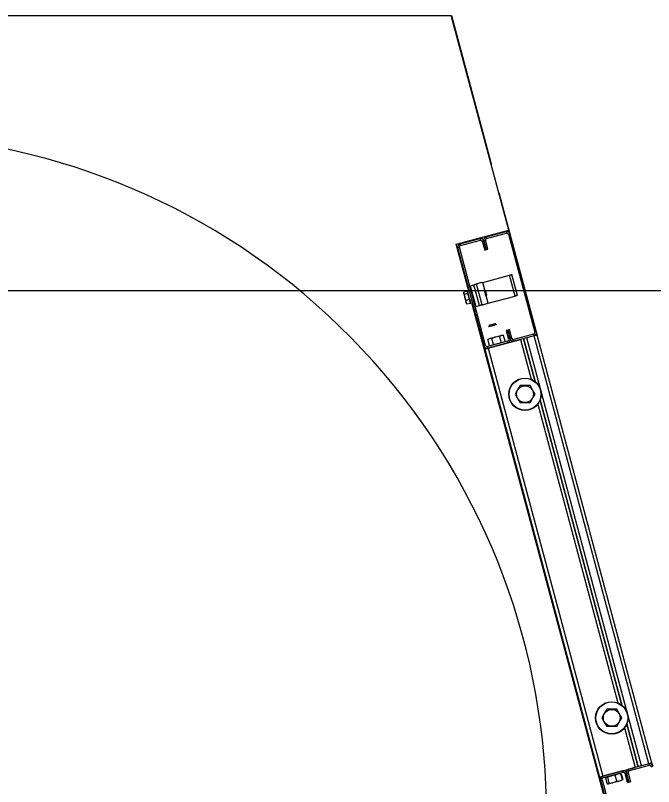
# Model space of a CAD drawing. Extents: x -264205 to -263659, y -1242401 to -1241986.
# Drawn here: x -263830.499 to -263829.938, y -1242241.243 to -1242240.565 of the extents above; entities that cross this region are included whole.
import ezdxf

# ---------------------------------------------------------------- set-up
doc = ezdxf.new("R2010")
doc.units = 0
doc.layers.add('HESCON_OSI_STAVBY_KFA', color=7, linetype='Continuous')
doc.layers.add('SITUACIA_DSP_2D', color=7, linetype='Continuous')

msp = doc.modelspace()

# ---------------------------------------------------------------- linework, layer by layer
at = {"layer": 'HESCON_OSI_STAVBY_KFA'}
msp.add_line((-263792.65279, -1242240.80724), (-263911.52279, -1242240.80724), dxfattribs=at)
at = {"layer": 'SITUACIA_DSP_2D'}
for p, q in [((-263830.63027, -1242240.56511), (-263830.11611, -1242240.56511)), ((-263830.06556, -1242240.75377), (-263830.11611, -1242240.56511)), ((-263830.11611, -1242240.56511), (-263830.11584, -1242240.56511)), ((-263830.11584, -1242240.56511), (-263830.08118, -1242240.69449)), ((-263830.08118, -1242240.69449), (-263830.08094, -1242240.69592)), ((-263830.08094, -1242240.69592), (-263830.08092, -1242240.69643)), ((-263830.0743, -1242240.72114), (-263830.07406, -1242240.72159)), ((-263830.07406, -1242240.72159), (-263830.07355, -1242240.72294)), ((-263830.07355, -1242240.72294), (-263830.06443, -1242240.75699)), ((-263830.11162, -1242240.76612), (-263830.06556, -1242240.75377)), ((-263830.08536, -1242240.75964), (-263830.06792, -1242240.75497)), ((-263830.08499, -1242240.76102), (-263830.06755, -1242240.75635)), ((-263830.06792, -1242240.75497), (-263830.06755, -1242240.75635)), ((-263830.06581, -1242240.75735), (-263830.06443, -1242240.75699)), ((-263830.06581, -1242240.75735), (-263830.04269, -1242240.84361)), ((-263830.06443, -1242240.75699), (-263830.04132, -1242240.84324)), ((-263830.1083, -1242240.76579), (-263830.09086, -1242240.76112)), ((-263830.10793, -1242240.76717), (-263830.09049, -1242240.76249)), ((-263830.09086, -1242240.76112), (-263830.09049, -1242240.76249)), ((-263830.08875, -1242240.7635), (-263830.08737, -1242240.76313)), ((-263830.08875, -1242240.7635), (-263830.08666, -1242240.7713)), ((-263830.08737, -1242240.76313), (-263830.08599, -1242240.76276)), ((-263830.08737, -1242240.76313), (-263830.08528, -1242240.77093)), ((-263830.08528, -1242240.77093), (-263830.08737, -1242240.76313)), ((-263830.0839, -1242240.77056), (-263830.08599, -1242240.76276)), ((-263830.08499, -1242240.76102), (-263830.08536, -1242240.75964)), ((-263830.10054, -1242240.80748), (-263830.11162, -1242240.76612)), ((-263830.11031, -1242240.76928), (-263830.10894, -1242240.76891)), ((-263830.0872, -1242240.85554), (-263830.11031, -1242240.76928)), ((-263830.08582, -1242240.85517), (-263830.10894, -1242240.76891)), ((-263830.10793, -1242240.76717), (-263830.1083, -1242240.76579)), ((-263830.08666, -1242240.7713), (-263830.08528, -1242240.77093)), ((-263830.08528, -1242240.77093), (-263830.0839, -1242240.77056)), ((-263830.08839, -1242240.7997), (-263830.0649, -1242240.7934)), ((-263830.0649, -1242240.7934), (-263830.06447, -1242240.79329)), ((-263830.05998, -1242240.81175), (-263830.0649, -1242240.7934)), ((-263830.06447, -1242240.79329), (-263830.06406, -1242240.79318)), ((-263830.06406, -1242240.79318), (-263830.06368, -1242240.79307)), ((-263830.06368, -1242240.79307), (-263830.06334, -1242240.79298)), ((-263830.06334, -1242240.79298), (-263830.06307, -1242240.79291)), ((-263830.06307, -1242240.79291), (-263830.06287, -1242240.79286)), ((-263830.06287, -1242240.79286), (-263830.06274, -1242240.79282)), ((-263830.06274, -1242240.79282), (-263830.0627, -1242240.79281)), ((-263830.05778, -1242240.81116), (-263830.0627, -1242240.79281)), ((-263830.0994, -1242240.80265), (-263830.0961, -1242240.80176)), ((-263830.0994, -1242240.80265), (-263830.09449, -1242240.821)), ((-263830.0961, -1242240.80176), (-263830.09567, -1242240.80165)), ((-263830.09118, -1242240.82011), (-263830.0961, -1242240.80176)), ((-263830.09567, -1242240.80165), (-263830.09526, -1242240.80154)), ((-263830.09526, -1242240.80154), (-263830.09488, -1242240.80143)), ((-263830.09488, -1242240.80143), (-263830.09454, -1242240.80134)), ((-263830.09454, -1242240.80134), (-263830.09427, -1242240.80127)), ((-263830.09427, -1242240.80127), (-263830.09407, -1242240.80122)), ((-263830.09407, -1242240.80122), (-263830.09394, -1242240.80118)), ((-263830.09394, -1242240.80118), (-263830.0939, -1242240.80117)), ((-263830.09379, -1242240.80114), (-263830.0939, -1242240.80117)), ((-263830.08898, -1242240.81952), (-263830.0939, -1242240.80117)), ((-263830.09348, -1242240.80106), (-263830.09379, -1242240.80114)), ((-263830.09297, -1242240.80092), (-263830.09348, -1242240.80106)), ((-263830.09229, -1242240.80074), (-263830.09297, -1242240.80092)), ((-263830.09145, -1242240.80052), (-263830.09229, -1242240.80074)), ((-263830.0905, -1242240.80026), (-263830.09145, -1242240.80052)), ((-263830.08947, -1242240.79998), (-263830.0905, -1242240.80026)), ((-263830.08839, -1242240.7997), (-263830.08947, -1242240.79998)), ((-263830.08656, -1242240.80652), (-263830.08839, -1242240.7997)), ((-263830.1051, -1242240.8093), (-263830.10506, -1242240.80943)), ((-263830.10507, -1242240.80874), (-263830.10504, -1242240.80847)), ((-263830.10496, -1242240.80964), (-263830.10507, -1242240.80874)), ((-263830.10506, -1242240.80943), (-263830.10494, -1242240.80988)), ((-263830.10209, -1242240.80768), (-263830.10504, -1242240.80847)), ((-263830.10451, -1242240.81043), (-263830.10496, -1242240.80964)), ((-263830.10494, -1242240.80988), (-263830.10474, -1242240.81062)), ((-263830.10474, -1242240.81062), (-263830.10448, -1242240.81159)), ((-263830.10156, -1242240.80964), (-263830.10451, -1242240.81043)), ((-263830.10403, -1242240.81314), (-263830.10451, -1242240.81043)), ((-263830.10448, -1242240.81159), (-263830.10418, -1242240.81273)), ((-263830.10418, -1242240.81273), (-263830.10385, -1242240.81395)), ((-263830.10156, -1242240.80964), (-263830.10209, -1242240.80768)), ((-263830.10153, -1242240.80793), (-263830.10158, -1242240.80775)), ((-263830.10016, -1242240.81488), (-263830.10156, -1242240.80964)), ((-263830.1014, -1242240.80843), (-263830.10153, -1242240.80793)), ((-263830.10118, -1242240.80923), (-263830.1014, -1242240.80843)), ((-263830.1009, -1242240.81028), (-263830.10118, -1242240.80923)), ((-263830.10057, -1242240.8115), (-263830.1009, -1242240.81028)), ((-263830.10022, -1242240.8128), (-263830.10057, -1242240.8115)), ((-263830.09987, -1242240.81411), (-263830.10022, -1242240.8128)), ((-263830.08724, -1242240.80637), (-263830.08723, -1242240.80637)), ((-263830.08723, -1242240.80637), (-263830.08718, -1242240.80656)), ((-263830.08718, -1242240.80656), (-263830.08705, -1242240.80707)), ((-263830.08705, -1242240.80707), (-263830.08685, -1242240.80782)), ((-263830.08685, -1242240.80782), (-263830.0866, -1242240.80872)), ((-263830.0866, -1242240.80872), (-263830.08635, -1242240.80968)), ((-263830.08635, -1242240.80968), (-263830.08611, -1242240.81057)), ((-263830.08615, -1242240.80661), (-263830.0861, -1242240.80677)), ((-263830.08611, -1242240.81057), (-263830.08592, -1242240.81128)), ((-263830.0861, -1242240.80677), (-263830.08598, -1242240.80725)), ((-263830.08598, -1242240.80725), (-263830.08578, -1242240.80797)), ((-263830.08592, -1242240.81128), (-263830.0858, -1242240.81174)), ((-263830.0858, -1242240.81174), (-263830.08576, -1242240.81188)), ((-263830.08578, -1242240.80797), (-263830.08555, -1242240.80883)), ((-263830.08555, -1242240.80883), (-263830.08532, -1242240.8097)), ((-263830.08532, -1242240.8097), (-263830.08512, -1242240.81044)), ((-263830.08348, -1242240.81805), (-263830.08525, -1242240.81141)), ((-263830.08512, -1242240.81044), (-263830.08499, -1242240.81094)), ((-263830.08499, -1242240.81094), (-263830.08496, -1242240.81103)), ((-263830.08496, -1242240.81103), (-263830.08494, -1242240.81112)), ((-263830.08348, -1242240.81805), (-263830.05998, -1242240.81175)), ((-263830.05955, -1242240.81164), (-263830.05998, -1242240.81175)), ((-263830.05914, -1242240.81153), (-263830.05955, -1242240.81164)), ((-263830.05876, -1242240.81143), (-263830.05914, -1242240.81153)), ((-263830.05843, -1242240.81134), (-263830.05876, -1242240.81143)), ((-263830.05815, -1242240.81126), (-263830.05843, -1242240.81134)), ((-263830.05795, -1242240.81121), (-263830.05815, -1242240.81126)), ((-263830.05782, -1242240.81118), (-263830.05795, -1242240.81121)), ((-263830.05778, -1242240.81116), (-263830.05782, -1242240.81118)), ((-263830.10311, -1242240.81567), (-263830.10403, -1242240.81314)), ((-263830.10385, -1242240.81395), (-263830.10353, -1242240.81515)), ((-263830.10353, -1242240.81515), (-263830.10323, -1242240.81625)), ((-263830.10323, -1242240.81625), (-263830.10299, -1242240.81717)), ((-263830.10016, -1242240.81488), (-263830.10311, -1242240.81567)), ((-263830.10289, -1242240.8174), (-263830.10311, -1242240.81567)), ((-263830.10299, -1242240.81717), (-263830.10281, -1242240.81784)), ((-263830.10223, -1242240.81896), (-263830.10289, -1242240.8174)), ((-263830.10281, -1242240.81784), (-263830.10271, -1242240.81821)), ((-263830.10271, -1242240.81821), (-263830.10269, -1242240.81827)), ((-263830.09928, -1242240.81817), (-263830.10223, -1242240.81896)), ((-263830.09928, -1242240.81817), (-263830.10016, -1242240.81488)), ((-263830.09955, -1242240.81533), (-263830.09987, -1242240.81411)), ((-263830.09927, -1242240.81637), (-263830.09955, -1242240.81533)), ((-263830.09905, -1242240.81717), (-263830.09927, -1242240.81637)), ((-263830.09892, -1242240.81768), (-263830.09905, -1242240.81717)), ((-263830.09887, -1242240.81785), (-263830.09892, -1242240.81768)), ((-263829.97712, -1242241.26811), (-263830.09784, -1242240.81757)), ((-263830.08935, -1242240.81962), (-263830.08963, -1242240.8197)), ((-263830.08915, -1242240.81957), (-263830.08935, -1242240.81962)), ((-263830.08902, -1242240.81954), (-263830.08915, -1242240.81957)), ((-263830.08898, -1242240.81952), (-263830.08902, -1242240.81954)), ((-263830.08898, -1242240.81952), (-263830.08888, -1242240.8195)), ((-263830.08888, -1242240.8195), (-263830.08856, -1242240.81941)), ((-263830.08856, -1242240.81941), (-263830.08805, -1242240.81928)), ((-263830.08805, -1242240.81928), (-263830.08737, -1242240.81909)), ((-263830.08737, -1242240.81909), (-263830.08653, -1242240.81887)), ((-263830.08653, -1242240.81887), (-263830.08558, -1242240.81861)), ((-263830.08558, -1242240.81861), (-263830.08455, -1242240.81834)), ((-263830.08455, -1242240.81834), (-263830.08348, -1242240.81805)), ((-263830.09449, -1242240.821), (-263830.09118, -1242240.82011)), ((-263830.09075, -1242240.82), (-263830.09118, -1242240.82011)), ((-263830.09034, -1242240.81989), (-263830.09075, -1242240.82)), ((-263830.08996, -1242240.81979), (-263830.09034, -1242240.81989)), ((-263830.08963, -1242240.8197), (-263830.08996, -1242240.81979)), ((-263830.0834, -1242240.83854), (-263830.08338, -1242240.83853)), ((-263830.08338, -1242240.83853), (-263830.08314, -1242240.83847)), ((-263830.08314, -1242240.83847), (-263830.08259, -1242240.83832)), ((-263830.08288, -1242240.83766), (-263830.08289, -1242240.83766)), ((-263830.08265, -1242240.8376), (-263830.08288, -1242240.83766)), ((-263830.08212, -1242240.83746), (-263830.08265, -1242240.8376)), ((-263830.08259, -1242240.83832), (-263830.08179, -1242240.83811)), ((-263830.08135, -1242240.83725), (-263830.08212, -1242240.83746)), ((-263830.08179, -1242240.83811), (-263830.0808, -1242240.83784)), ((-263830.08042, -1242240.837), (-263830.08135, -1242240.83725)), ((-263830.0808, -1242240.83784), (-263830.07972, -1242240.83755)), ((-263830.07944, -1242240.83674), (-263830.08042, -1242240.837)), ((-263830.07972, -1242240.83755), (-263830.07864, -1242240.83726)), ((-263830.07851, -1242240.83649), (-263830.07944, -1242240.83674)), ((-263830.07864, -1242240.83726), (-263830.07765, -1242240.837)), ((-263830.07773, -1242240.83628), (-263830.07851, -1242240.83649)), ((-263830.07719, -1242240.83613), (-263830.07773, -1242240.83628)), ((-263830.07765, -1242240.837), (-263830.07685, -1242240.83678)), ((-263830.07694, -1242240.83607), (-263830.07719, -1242240.83613)), ((-263830.07693, -1242240.83606), (-263830.07694, -1242240.83607)), ((-263830.07685, -1242240.83678), (-263830.07631, -1242240.83664)), ((-263830.07631, -1242240.83664), (-263830.07606, -1242240.83657)), ((-263830.07606, -1242240.83657), (-263830.07605, -1242240.83657)), ((-263830.0747, -1242240.84697), (-263830.07354, -1242240.84666)), ((-263830.07354, -1242240.84666), (-263830.0726, -1242240.84641)), ((-263830.07151, -1242240.84634), (-263830.07295, -1242240.84691)), ((-263830.0726, -1242240.84641), (-263830.07193, -1242240.84623)), ((-263830.07193, -1242240.84623), (-263830.07159, -1242240.84614)), ((-263830.07159, -1242240.84614), (-263830.07155, -1242240.84613)), ((-263830.06999, -1242240.84632), (-263830.07151, -1242240.84634)), ((-263830.06862, -1242240.85143), (-263830.06999, -1242240.84632)), ((-263830.06635, -1242240.84159), (-263830.06773, -1242240.84196)), ((-263830.06773, -1242240.84196), (-263830.06564, -1242240.84976)), ((-263830.06497, -1242240.84122), (-263830.06635, -1242240.84159)), ((-263830.06635, -1242240.84159), (-263830.06426, -1242240.84939)), ((-263830.06426, -1242240.84939), (-263830.06635, -1242240.84159)), ((-263830.06288, -1242240.84902), (-263830.06497, -1242240.84122)), ((-263830.0437, -1242240.84536), (-263830.06114, -1242240.85003)), ((-263830.04333, -1242240.84673), (-263830.06077, -1242240.85141)), ((-263830.04333, -1242240.84673), (-263830.04976, -1242240.84845)), ((-263830.0437, -1242240.84536), (-263830.04333, -1242240.84673)), ((-263830.0428, -1242240.84659), (-263830.04333, -1242240.84673)), ((-263829.94252, -1242241.22296), (-263830.04333, -1242240.84673)), ((-263830.04228, -1242240.84645), (-263830.0428, -1242240.84659)), ((-263830.04132, -1242240.84324), (-263830.04269, -1242240.84361)), ((-263830.0418, -1242240.84632), (-263830.04228, -1242240.84645)), ((-263830.04139, -1242240.84621), (-263830.0418, -1242240.84632)), ((-263830.04104, -1242240.84612), (-263830.04139, -1242240.84621)), ((-263830.04132, -1242240.84324), (-263830.04058, -1242240.846)), ((-263830.04079, -1242240.84605), (-263830.04104, -1242240.84612)), ((-263830.04063, -1242240.84601), (-263830.04079, -1242240.84605)), ((-263830.04058, -1242240.846), (-263830.04063, -1242240.84601)), ((-263829.93977, -1242241.22222), (-263830.04058, -1242240.846)), ((-263830.06664, -1242240.8515), (-263830.08408, -1242240.85618)), ((-263830.08328, -1242240.84968), (-263830.08377, -1242240.85001)), ((-263830.0824, -1242240.85512), (-263830.08377, -1242240.85001)), ((-263830.08371, -1242240.85755), (-263830.05526, -1242240.84993)), ((-263830.06627, -1242240.85288), (-263830.08371, -1242240.85755)), ((-263830.08185, -1242240.84911), (-263830.08328, -1242240.84968)), ((-263830.08252, -1242240.84907), (-263830.08234, -1242240.84902)), ((-263830.08234, -1242240.84902), (-263830.08184, -1242240.84889)), ((-263830.08032, -1242240.84909), (-263830.08185, -1242240.84911)), ((-263830.08184, -1242240.84889), (-263830.08103, -1242240.84867)), ((-263830.08103, -1242240.84867), (-263830.07997, -1242240.84839)), ((-263830.0797, -1242240.84879), (-263830.08032, -1242240.84909)), ((-263830.07896, -1242240.8542), (-263830.08032, -1242240.84909)), ((-263830.07997, -1242240.84839), (-263830.07873, -1242240.84805)), ((-263830.07705, -1242240.84781), (-263830.0797, -1242240.84879)), ((-263830.07873, -1242240.84805), (-263830.07738, -1242240.84769)), ((-263830.07738, -1242240.84769), (-263830.076, -1242240.84732)), ((-263830.07436, -1242240.84732), (-263830.07705, -1242240.84781)), ((-263830.076, -1242240.84732), (-263830.0747, -1242240.84697)), ((-263830.07556, -1242240.85368), (-263830.07291, -1242240.85275)), ((-263830.07344, -1242240.84724), (-263830.07436, -1242240.84732)), ((-263830.07295, -1242240.84691), (-263830.07344, -1242240.84724)), ((-263830.07207, -1242240.85235), (-263830.07344, -1242240.84724)), ((-263830.07291, -1242240.85275), (-263830.07207, -1242240.85235)), ((-263830.07207, -1242240.85235), (-263830.07055, -1242240.85233)), ((-263830.07055, -1242240.85233), (-263830.06911, -1242240.85176)), ((-263830.06911, -1242240.85176), (-263830.06862, -1242240.85143)), ((-263830.06664, -1242240.8515), (-263830.06627, -1242240.85288)), ((-263830.06426, -1242240.84939), (-263830.06564, -1242240.84976)), ((-263830.06288, -1242240.84902), (-263830.06426, -1242240.84939)), ((-263830.06077, -1242240.85141), (-263830.06114, -1242240.85003)), ((-263830.05526, -1242240.84993), (-263830.04592, -1242240.8848)), ((-263830.05251, -1242240.84919), (-263830.04243, -1242240.88682)), ((-263830.04243, -1242240.88682), (-263830.05251, -1242240.84919)), ((-263829.94895, -1242241.22468), (-263830.04976, -1242240.84845)), ((-263830.08582, -1242240.85517), (-263830.0872, -1242240.85554)), ((-263830.08646, -1242240.85829), (-263830.08641, -1242240.85828)), ((-263830.08646, -1242240.85829), (-263829.98565, -1242241.23452)), ((-263830.08641, -1242240.85828), (-263830.08625, -1242240.85823)), ((-263830.08625, -1242240.85823), (-263830.086, -1242240.85817)), ((-263830.086, -1242240.85817), (-263830.08566, -1242240.85807)), ((-263830.08566, -1242240.85807), (-263830.08524, -1242240.85796)), ((-263830.08524, -1242240.85796), (-263830.08476, -1242240.85783)), ((-263830.08476, -1242240.85783), (-263830.08425, -1242240.8577)), ((-263830.08425, -1242240.8577), (-263830.08371, -1242240.85755)), ((-263830.08371, -1242240.85755), (-263830.08408, -1242240.85618)), ((-263830.08371, -1242240.85755), (-263829.9829, -1242241.23378)), ((-263830.0824, -1242240.85512), (-263830.08088, -1242240.8551)), ((-263830.08088, -1242240.8551), (-263830.07944, -1242240.85453)), ((-263830.07944, -1242240.85453), (-263830.07896, -1242240.8542)), ((-263830.07896, -1242240.8542), (-263830.07826, -1242240.85414)), ((-263830.07826, -1242240.85414), (-263830.07556, -1242240.85368)), ((-263830.05778, -1242240.89417), (-263830.06, -1242240.89802)), ((-263830.05562, -1242240.89042), (-263830.05778, -1242240.89417)), ((-263830.05451, -1242240.89042), (-263830.05562, -1242240.89042)), ((-263830.05063, -1242240.89042), (-263830.05451, -1242240.89042)), ((-263830.04684, -1242240.89042), (-263830.05063, -1242240.89042)), ((-263830.04461, -1242240.89428), (-263830.04684, -1242240.89042)), ((-263830.06, -1242240.89802), (-263830.05784, -1242240.90177)), ((-263830.04468, -1242240.90188), (-263830.04245, -1242240.89802)), ((-263830.04245, -1242240.89802), (-263830.04461, -1242240.89428)), ((-263830.05784, -1242240.90177), (-263830.05562, -1242240.90562)), ((-263830.05451, -1242240.90562), (-263830.05562, -1242240.90562)), ((-263830.05063, -1242240.90562), (-263830.05451, -1242240.90562)), ((-263830.04684, -1242240.90562), (-263830.05063, -1242240.90562)), ((-263830.04684, -1242240.90562), (-263830.04468, -1242240.90188)), ((-263830.04002, -1242240.90682), (-263829.9697, -1242241.16927)), ((-263830.038, -1242240.90333), (-263829.96621, -1242241.17128)), ((-263829.96621, -1242241.17128), (-263830.038, -1242240.90333)), ((-263829.98156, -1242241.17864), (-263829.98378, -1242241.18249)), ((-263829.97939, -1242241.17489), (-263829.98156, -1242241.17864)), ((-263829.97829, -1242241.17489), (-263829.97939, -1242241.17489)), ((-263829.97441, -1242241.17489), (-263829.97829, -1242241.17489)), ((-263829.97062, -1242241.17489), (-263829.97441, -1242241.17489)), ((-263829.96839, -1242241.17874), (-263829.97062, -1242241.17489)), ((-263829.96623, -1242241.18249), (-263829.96839, -1242241.17874)), ((-263829.98378, -1242241.18249), (-263829.98162, -1242241.18624)), ((-263829.96845, -1242241.18634), (-263829.96623, -1242241.18249)), ((-263829.98162, -1242241.18624), (-263829.97939, -1242241.19009)), ((-263829.97829, -1242241.19009), (-263829.97939, -1242241.19009)), ((-263829.97441, -1242241.19009), (-263829.97829, -1242241.19009)), ((-263829.97062, -1242241.19009), (-263829.97441, -1242241.19009)), ((-263829.97062, -1242241.19009), (-263829.96845, -1242241.18634)), ((-263829.9638, -1242241.19129), (-263829.95445, -1242241.22616)), ((-263829.96178, -1242241.1878), (-263829.9517, -1242241.22542)), ((-263829.9517, -1242241.22542), (-263829.96178, -1242241.1878)), ((-263829.9829, -1242241.23378), (-263829.95445, -1242241.22616)), ((-263829.94252, -1242241.22296), (-263829.95996, -1242241.22763)), ((-263829.94215, -1242241.22434), (-263829.95959, -1242241.22901)), ((-263829.94252, -1242241.22296), (-263829.94895, -1242241.22468)), ((-263829.94199, -1242241.22282), (-263829.94252, -1242241.22296)), ((-263829.94252, -1242241.22296), (-263829.94215, -1242241.22434)), ((-263829.94147, -1242241.22268), (-263829.94199, -1242241.22282)), ((-263829.94099, -1242241.22255), (-263829.94147, -1242241.22268)), ((-263829.94058, -1242241.22244), (-263829.94099, -1242241.22255)), ((-263829.94023, -1242241.22235), (-263829.94058, -1242241.22244)), ((-263829.94041, -1242241.22535), (-263829.93903, -1242241.22498)), ((-263829.93998, -1242241.22228), (-263829.94023, -1242241.22235)), ((-263829.93982, -1242241.22224), (-263829.93998, -1242241.22228)), ((-263829.93977, -1242241.22222), (-263829.93982, -1242241.22224)), ((-263829.93977, -1242241.22222), (-263829.93903, -1242241.22498)), ((-263829.96546, -1242241.22911), (-263829.9829, -1242241.23378)), ((-263829.9651, -1242241.23049), (-263829.98253, -1242241.23516)), ((-263829.97188, -1242241.23291), (-263829.97473, -1242241.23329)), ((-263829.97116, -1242241.23252), (-263829.97188, -1242241.23291)), ((-263829.97051, -1242241.23802), (-263829.97188, -1242241.23291)), ((-263829.96912, -1242241.23178), (-263829.97116, -1242241.23252)), ((-263829.96701, -1242241.23161), (-263829.96912, -1242241.23178)), ((-263829.96755, -1242241.2315), (-263829.96721, -1242241.23153)), ((-263829.96721, -1242241.23153), (-263829.96701, -1242241.23161)), ((-263829.96564, -1242241.23671), (-263829.96701, -1242241.23161)), ((-263829.96677, -1242241.23154), (-263829.96541, -1242241.23665)), ((-263829.96546, -1242241.22911), (-263829.96501, -1242241.22899)), ((-263829.96546, -1242241.22911), (-263829.9651, -1242241.23049)), ((-263829.96335, -1242241.23149), (-263829.96197, -1242241.23112)), ((-263829.96126, -1242241.23929), (-263829.96335, -1242241.23149)), ((-263829.96197, -1242241.23112), (-263829.9606, -1242241.23076)), ((-263829.95988, -1242241.23892), (-263829.96197, -1242241.23112)), ((-263829.96197, -1242241.23112), (-263829.95988, -1242241.23892)), ((-263829.9606, -1242241.23076), (-263829.95851, -1242241.23855)), ((-263829.95959, -1242241.22901), (-263829.95996, -1242241.22763)), ((-263829.98565, -1242241.23452), (-263829.9856, -1242241.2345)), ((-263829.9856, -1242241.2345), (-263829.98544, -1242241.23446)), ((-263829.98544, -1242241.23446), (-263829.98519, -1242241.23439)), ((-263829.98519, -1242241.23439), (-263829.98485, -1242241.2343)), ((-263829.98491, -1242241.23727), (-263829.98354, -1242241.2369)), ((-263829.98491, -1242241.23727), (-263829.97675, -1242241.26774)), ((-263829.98485, -1242241.2343), (-263829.98443, -1242241.23419)), ((-263829.98443, -1242241.23419), (-263829.98395, -1242241.23406)), ((-263829.98395, -1242241.23406), (-263829.98344, -1242241.23392)), ((-263829.98354, -1242241.2369), (-263829.97537, -1242241.26737)), ((-263829.98344, -1242241.23392), (-263829.9829, -1242241.23378)), ((-263829.98336, -1242241.2339), (-263829.9829, -1242241.23378)), ((-263829.98253, -1242241.23516), (-263829.9829, -1242241.23378)), ((-263829.98055, -1242241.23523), (-263829.97918, -1242241.24034)), ((-263829.98013, -1242241.23495), (-263829.98031, -1242241.23517)), ((-263829.97895, -1242241.24028), (-263829.98031, -1242241.23517)), ((-263829.97948, -1242241.23455), (-263829.98013, -1242241.23495)), ((-263829.97873, -1242241.23462), (-263829.97948, -1242241.23455)), ((-263829.97853, -1242241.23469), (-263829.97873, -1242241.23462)), ((-263829.97754, -1242241.23422), (-263829.97853, -1242241.23469)), ((-263829.97716, -1242241.2398), (-263829.97853, -1242241.23469)), ((-263829.97473, -1242241.23329), (-263829.97754, -1242241.23422)), ((-263829.9773, -1242241.23997), (-263829.97716, -1242241.2398)), ((-263829.97716, -1242241.2398), (-263829.97431, -1242241.23942)), ((-263829.97442, -1242241.23967), (-263829.97559, -1242241.23999)), ((-263829.97311, -1242241.23932), (-263829.97442, -1242241.23967)), ((-263829.97431, -1242241.23942), (-263829.9715, -1242241.23849)), ((-263829.97174, -1242241.23895), (-263829.97311, -1242241.23932)), ((-263829.97039, -1242241.23859), (-263829.97174, -1242241.23895)), ((-263829.9715, -1242241.23849), (-263829.97051, -1242241.23802)), ((-263829.97051, -1242241.23802), (-263829.9684, -1242241.23784)), ((-263829.96915, -1242241.23826), (-263829.97039, -1242241.23859)), ((-263829.9681, -1242241.23798), (-263829.96915, -1242241.23826)), ((-263829.9684, -1242241.23784), (-263829.96635, -1242241.23711)), ((-263829.96731, -1242241.23777), (-263829.9681, -1242241.23798)), ((-263829.96682, -1242241.23763), (-263829.96731, -1242241.23777)), ((-263829.96666, -1242241.23759), (-263829.96682, -1242241.23763)), ((-263829.96635, -1242241.23711), (-263829.96564, -1242241.23671)), ((-263829.96578, -1242241.23688), (-263829.96606, -1242241.23708)), ((-263829.96564, -1242241.23671), (-263829.96578, -1242241.23688)), ((-263829.96126, -1242241.23929), (-263829.95988, -1242241.23892)), ((-263829.95988, -1242241.23892), (-263829.95851, -1242241.23855)), ((-263829.97895, -1242241.24028), (-263829.97867, -1242241.24037)), ((-263829.97867, -1242241.24037), (-263829.97793, -1242241.2404)), ((-263829.97793, -1242241.2404), (-263829.9773, -1242241.23997)), ((-263829.97757, -1242241.24052), (-263829.97762, -1242241.24053)), ((-263829.97722, -1242241.24042), (-263829.97757, -1242241.24052)), ((-263829.97654, -1242241.24024), (-263829.97722, -1242241.24042)), ((-263829.97559, -1242241.23999), (-263829.97654, -1242241.24024))]:
    msp.add_line(p, q, dxfattribs=at)
for centre, radius in [((-263830.05123, -1242240.89802), 0.01425), ((-263830.05123, -1242240.89802), 0.01401), ((-263830.05123, -1242240.89802), 0.00739), ((-263829.97501, -1242241.18249), 0.01425), ((-263829.97501, -1242241.18249), 0.01401), ((-263829.97501, -1242241.18249), 0.00739)]:
    msp.add_circle(centre, radius, dxfattribs=at)
for centre, radius, start, end in [((-263830.63074, -1242241.26811), 0.5985, 234.56502, 125.43498), ((-263830.06718, -1242240.75772), 0.00285, 15.00001, 105), ((-263830.06718, -1242240.75772), 0.00143, 15.00001, 105), ((-263830.09012, -1242240.76387), 0.00285, 15.00001, 105), ((-263830.09012, -1242240.76387), 0.00143, 15.00001, 105), ((-263830.08462, -1242240.7624), 0.00285, 105, 195.00001), ((-263830.08462, -1242240.7624), 0.00143, 105, 195.00001), ((-263830.10756, -1242240.76854), 0.00285, 105, 195.00001), ((-263830.10756, -1242240.76854), 0.00143, 105, 195.00001), ((-263830.10165, -1242240.80931), 0.000475, 15.00001, 105), ((-263830.09971, -1242240.81654), 0.000475, 285, 15.00001), ((-263830.04407, -1242240.84398), 0.00143, 285, 15.00001), ((-263830.04407, -1242240.84398), 0.00285, 285, 15.00001), ((-263830.06701, -1242240.85013), 0.00143, 285, 15.00001), ((-263830.06701, -1242240.85013), 0.00285, 285, 15.00001), ((-263830.06151, -1242240.84865), 0.00285, 195.00001, 285), ((-263830.06151, -1242240.84865), 0.00142, 195.00001, 285), ((-263830.08445, -1242240.8548), 0.00285, 195.00001, 285), ((-263830.08445, -1242240.8548), 0.00143, 195.00001, 285), ((-263829.94179, -1242241.22571), 0.00285, 15.00001, 105), ((-263829.94179, -1242241.22571), 0.00143, 15.00001, 105), ((-263829.96473, -1242241.23186), 0.00285, 15.00001, 105), ((-263829.96473, -1242241.23186), 0.00143, 15.00001, 105), ((-263829.95922, -1242241.23039), 0.00285, 105, 195.00001), ((-263829.95922, -1242241.23039), 0.00143, 105, 195.00001), ((-263829.98216, -1242241.23653), 0.00285, 105, 195.00001), ((-263829.98216, -1242241.23653), 0.00143, 105, 195.00001)]:
    msp.add_arc(centre, radius, start, end, dxfattribs=at)

doc.saveas('drawing.dxf')
